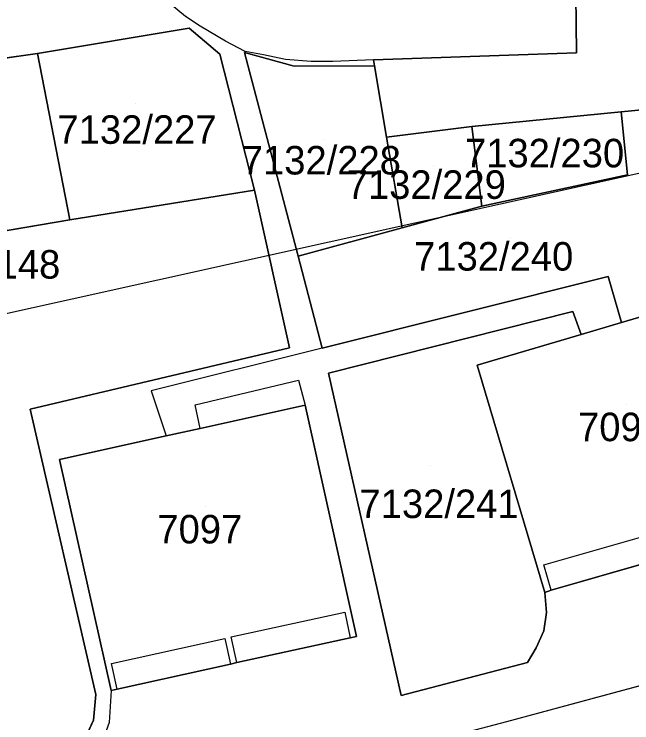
# Model space of a CAD drawing. Extents: x -266199 to -261993, y -1239047 to -1235108.
# Drawn here: x -263464.74 to -263421.44, y -1236678.99 to -1236629.3 of the extents above; entities that cross this region are included whole.
import ezdxf

# ---------------------------------------------------------------- set-up
doc = ezdxf.new("R2010")
doc.units = 0
for name, color, linetype in [('body_kn', 7, 'Continuous'), ('kladpar_druhypozemkov', 7, 'Continuous'), ('kladpar_hranice', 7, 'Continuous'), ('kladpar_parcelnecisla', 7, 'Continuous'), ('kladpar_plochy', 7, 'Continuous'), ('linie', 7, 'Continuous'), ('zappar_hrandruhpozemk', 7, 'Continuous')]:
    doc.layers.add(name, color=color, linetype=linetype)

msp = doc.modelspace()

# ---------------------------------------------------------------- linework, layer by layer
at = {"layer": 'body_kn'}
for p, q in [((-263452.73, -1236629.46), (-263452.73, -1236629.46)), ((-263451.69, -1236630.15), (-263451.69, -1236630.15)), ((-263452.46, -1236630.28), (-263452.46, -1236630.28)), ((-263449.92, -1236631.19), (-263449.92, -1236631.19)), ((-263463.11, -1236632.06), (-263463.11, -1236632.06)), ((-263450.33, -1236632.11), (-263450.33, -1236632.11)), ((-263448.6, -1236631.98), (-263448.6, -1236631.98)), ((-263448.6, -1236631.98), (-263448.6, -1236631.98)), ((-263448.55, -1236631.91), (-263448.55, -1236631.91)), ((-263447.26, -1236632.15), (-263447.26, -1236632.15)), ((-263425.33, -1236632.02), (-263425.33, -1236632.02)), ((-263445.71, -1236632.48), (-263445.71, -1236632.48)), ((-263443.91, -1236632.61), (-263443.91, -1236632.61)), ((-263442.41, -1236632.61), (-263442.41, -1236632.61)), ((-263439.54, -1236632.51), (-263439.54, -1236632.51)), ((-263439.54, -1236632.51), (-263439.54, -1236632.51)), ((-263445.12, -1236632.95), (-263445.12, -1236632.95)), ((-263439.47, -1236632.93), (-263439.47, -1236632.93)), ((-263422.19, -1236636.15), (-263422.19, -1236636.15)), ((-263432.66, -1236637.17), (-263432.66, -1236637.17)), ((-263438.63, -1236637.93), (-263438.63, -1236637.93)), ((-263421.74, -1236640.56), (-263421.74, -1236640.56)), ((-263447.9, -1236641.65), (-263447.9, -1236641.65)), ((-263431.96, -1236642.77), (-263431.96, -1236642.77)), ((-263431.96, -1236642.77), (-263431.96, -1236642.77)), ((-263460.84, -1236643.71), (-263460.84, -1236643.71)), ((-263460.84, -1236643.71), (-263460.84, -1236643.71)), ((-263437.55, -1236644.29), (-263437.55, -1236644.29)), ((-263437.55, -1236644.29), (-263437.55, -1236644.29)), ((-263444.84, -1236646.27), (-263444.84, -1236646.27)), ((-263423.11, -1236647.7), (-263423.11, -1236647.7)), ((-263425.57, -1236650.14), (-263425.57, -1236650.14)), ((-263422.17, -1236650.92), (-263422.17, -1236650.92)), ((-263425, -1236651.75), (-263425, -1236651.75)), ((-263425, -1236651.75), (-263425, -1236651.75)), ((-263445.44, -1236652.7), (-263445.44, -1236652.7)), ((-263443.15, -1236652.71), (-263443.15, -1236652.71)), ((-263443.15, -1236652.71), (-263443.15, -1236652.71)), ((-263432.28, -1236653.9), (-263432.28, -1236653.9)), ((-263442.71, -1236654.48), (-263442.71, -1236654.48)), ((-263444.81, -1236654.96), (-263444.81, -1236654.96)), ((-263455.13, -1236655.71), (-263455.13, -1236655.71)), ((-263463.61, -1236657), (-263463.61, -1236657)), ((-263452.04, -1236656.7), (-263452.04, -1236656.7)), ((-263444.35, -1236656.72), (-263444.35, -1236656.72)), ((-263451.71, -1236658.35), (-263451.71, -1236658.35)), ((-263451.71, -1236658.35), (-263451.71, -1236658.35)), ((-263454.09, -1236658.87), (-263454.09, -1236658.87)), ((-263461.55, -1236660.52), (-263461.55, -1236660.52)), ((-263461.55, -1236660.52), (-263461.55, -1236660.52)), ((-263427.6, -1236667.92), (-263427.6, -1236667.92)), ((-263427.54, -1236669.85), (-263427.54, -1236669.85)), ((-263427.54, -1236669.85), (-263427.54, -1236669.85)), ((-263427.09, -1236669.68), (-263427.09, -1236669.68)), ((-263427.09, -1236669.68), (-263427.09, -1236669.68)), ((-263441.56, -1236671.23), (-263441.56, -1236671.23)), ((-263427.42, -1236671.24), (-263427.42, -1236671.24)), ((-263427.61, -1236672.54), (-263427.61, -1236672.54)), ((-263449.96, -1236673.07), (-263449.96, -1236673.07)), ((-263449.52, -1236672.95), (-263449.52, -1236672.95)), ((-263441.18, -1236673.03), (-263441.18, -1236673.03)), ((-263440.73, -1236672.93), (-263440.73, -1236672.93)), ((-263428.14, -1236673.74), (-263428.14, -1236673.74)), ((-263457.91, -1236674.82), (-263457.91, -1236674.82)), ((-263449.57, -1236674.87), (-263449.57, -1236674.87)), ((-263449.13, -1236674.76), (-263449.13, -1236674.76)), ((-263449.13, -1236674.76), (-263449.13, -1236674.76)), ((-263428.76, -1236674.76), (-263428.76, -1236674.76)), ((-263457.93, -1236676.73), (-263457.93, -1236676.73)), ((-263457.51, -1236676.63), (-263457.51, -1236676.63)), ((-263457.51, -1236676.63), (-263457.51, -1236676.63)), ((-263459.01, -1236676.99), (-263459.01, -1236676.99)), ((-263437.61, -1236677.06), (-263437.61, -1236677.06)), ((-263459.17, -1236678.81), (-263459.17, -1236678.81)), ((-263458.08, -1236678.97), (-263458.08, -1236678.97)), ((-263430.23, -1236678.91), (-263430.23, -1236678.91))]:
    msp.add_line(p, q, dxfattribs=at)
at = {"layer": 'kladpar_druhypozemkov'}
for p, q in [((-263456.26, -1236635.55), (-263456.26, -1236635.55)), ((-263443.07, -1236638.12), (-263443.07, -1236638.12)), ((-263426.71, -1236638.48), (-263426.71, -1236638.48)), ((-263435.37, -1236639.89), (-263435.37, -1236639.89)), ((-263429.93, -1236644.95), (-263429.93, -1236644.95)), ((-263421.83, -1236656.64), (-263421.83, -1236656.64)), ((-263435.53, -1236660.96), (-263435.53, -1236660.96)), ((-263451.36, -1236663.81), (-263451.36, -1236663.81))]:
    msp.add_line(p, q, dxfattribs=at)
at = {"layer": 'kladpar_hranice'}
for p, q in [((-263440.73, -1236672.93), (-263444.35, -1236656.72)), ((-263457.93, -1236676.73), (-263461.55, -1236660.52))]:
    msp.add_line(p, q, dxfattribs=at)
for points in [[(-263455.4, -1236601.49), (-263454.08, -1236601.36), (-263451.4, -1236601.29), (-263427.99, -1236597.29), (-263423.84, -1236606.83), (-263423.52, -1236608.67), (-263419.59, -1236632.51), (-263419.35, -1236634.2), (-263418.83, -1236635.82), (-263422.19, -1236636.15), (-263432.66, -1236637.17), (-263438.63, -1236637.93), (-263439.47, -1236632.93), (-263439.54, -1236632.51), (-263425.33, -1236632.02), (-263425.39, -1236625.9), (-263424.94, -1236609.21), (-263432.64, -1236609.08), (-263432.59, -1236605.81), (-263432.56, -1236604.16), (-263454.98, -1236605.76), (-263455.4, -1236601.49)], [(-263425.39, -1236625.9), (-263425.33, -1236632.02), (-263439.54, -1236632.51), (-263439.47, -1236632.93), (-263445.12, -1236632.95), (-263448.6, -1236631.98), (-263444.84, -1236646.27), (-263443.15, -1236652.71), (-263423.11, -1236647.7), (-263422.17, -1236650.92), (-263425, -1236651.75), (-263425.57, -1236650.14), (-263442.71, -1236654.48), (-263437.61, -1236677.06), (-263428.76, -1236674.76), (-263428.14, -1236673.74), (-263427.61, -1236672.54), (-263427.42, -1236671.24), (-263427.54, -1236669.85)], [(-263505.23, -1236638.24), (-263502.47, -1236650.62), (-263493.76, -1236689.75), (-263461.56, -1236681.97), (-263460.11, -1236680.81), (-263459.17, -1236678.81), (-263459.01, -1236676.99), (-263463.61, -1236657), (-263445.44, -1236652.7), (-263447.9, -1236641.65), (-263450.33, -1236632.11), (-263452.46, -1236630.28), (-263463.11, -1236632.06), (-263479.06, -1236634.34), (-263492.17, -1236636.29), (-263505.23, -1236638.24)], [(-263460.84, -1236643.71), (-263463.11, -1236632.06), (-263452.46, -1236630.28), (-263450.33, -1236632.11), (-263447.9, -1236641.65), (-263460.84, -1236643.71)], [(-263479.06, -1236634.34), (-263463.11, -1236632.06), (-263460.84, -1236643.71), (-263476.66, -1236646.41), (-263479.06, -1236634.34)], [(-263448.6, -1236631.98), (-263445.12, -1236632.95), (-263439.47, -1236632.93), (-263438.63, -1236637.93), (-263437.55, -1236644.29), (-263444.84, -1236646.27), (-263448.6, -1236631.98)], [(-263418.83, -1236635.82), (-263418.36, -1236637.29), (-263420.52, -1236637.92), (-263419.52, -1236642.31), (-263416.62, -1236641.55), (-263413.87, -1236649.33), (-263408.64, -1236664.12), (-263410.6, -1236664.89), (-263415.31, -1236648.9), (-263422.17, -1236650.92), (-263423.11, -1236647.7), (-263443.15, -1236652.71), (-263444.84, -1236646.27), (-263437.55, -1236644.29), (-263431.96, -1236642.77), (-263421.74, -1236640.56), (-263422.19, -1236636.15), (-263418.83, -1236635.82)], [(-263431.96, -1236642.77), (-263432.66, -1236637.17), (-263422.19, -1236636.15), (-263421.74, -1236640.56), (-263431.96, -1236642.77)], [(-263437.55, -1236644.29), (-263438.63, -1236637.93), (-263432.66, -1236637.17), (-263431.96, -1236642.77), (-263437.55, -1236644.29)], [(-263493.76, -1236689.75), (-263502.47, -1236650.62), (-263489.73, -1236648.54), (-263476.66, -1236646.41), (-263460.84, -1236643.71), (-263447.9, -1236641.65), (-263445.44, -1236652.7), (-263463.61, -1236657), (-263459.01, -1236676.99), (-263459.17, -1236678.81), (-263460.11, -1236680.81), (-263461.56, -1236681.97), (-263493.76, -1236689.75)], [(-263427.54, -1236669.85), (-263432.28, -1236653.9), (-263425, -1236651.75), (-263422.17, -1236650.92), (-263415.31, -1236648.9)], [(-263425, -1236651.75), (-263432.28, -1236653.9), (-263427.54, -1236669.85), (-263427.42, -1236671.24), (-263427.61, -1236672.54), (-263428.14, -1236673.74), (-263428.76, -1236674.76), (-263437.61, -1236677.06), (-263442.71, -1236654.48), (-263425.57, -1236650.14), (-263425, -1236651.75)], [(-263461.55, -1236660.52), (-263454.09, -1236658.87), (-263451.71, -1236658.35), (-263444.35, -1236656.72), (-263440.73, -1236672.93)], [(-263444.35, -1236656.72), (-263451.71, -1236658.35), (-263454.09, -1236658.87), (-263461.55, -1236660.52), (-263457.93, -1236676.73)], [(-263410.6, -1236664.89), (-263411.03, -1236665.01), (-263418.85, -1236667.3), (-263419.29, -1236667.44), (-263427.09, -1236669.68), (-263427.54, -1236669.85)], [(-263427.54, -1236669.85), (-263427.09, -1236669.68), (-263419.29, -1236667.44), (-263418.85, -1236667.3), (-263411.03, -1236665.01), (-263410.6, -1236664.89)], [(-263440.73, -1236672.93), (-263441.18, -1236673.03), (-263449.13, -1236674.76), (-263449.57, -1236674.87), (-263457.51, -1236676.63), (-263457.93, -1236676.73)], [(-263457.93, -1236676.73), (-263457.51, -1236676.63), (-263449.57, -1236674.87), (-263449.13, -1236674.76), (-263441.18, -1236673.03), (-263440.73, -1236672.93)]]:
    msp.add_lwpolyline(points, dxfattribs=at)
at = {"layer": 'kladpar_plochy'}
for p, q in [((-263425.39, -1236625.9), (-263425.33, -1236632.02)), ((-263452.46, -1236630.28), (-263463.11, -1236632.06)), ((-263450.33, -1236632.11), (-263452.46, -1236630.28)), ((-263463.11, -1236632.06), (-263479.06, -1236634.34)), ((-263447.9, -1236641.65), (-263450.33, -1236632.11)), ((-263445.12, -1236632.95), (-263448.6, -1236631.98)), ((-263448.6, -1236631.98), (-263444.84, -1236646.27)), ((-263425.33, -1236632.02), (-263439.54, -1236632.51)), ((-263439.54, -1236632.51), (-263439.47, -1236632.93)), ((-263439.47, -1236632.93), (-263445.12, -1236632.95)), ((-263460.84, -1236643.71), (-263447.9, -1236641.65)), ((-263447.9, -1236641.65), (-263445.44, -1236652.7)), ((-263445.44, -1236652.7), (-263447.9, -1236641.65)), ((-263476.66, -1236646.41), (-263460.84, -1236643.71)), ((-263444.84, -1236646.27), (-263443.15, -1236652.71)), ((-263443.15, -1236652.71), (-263423.11, -1236647.7)), ((-263423.11, -1236647.7), (-263422.17, -1236650.92)), ((-263425.57, -1236650.14), (-263442.71, -1236654.48)), ((-263425, -1236651.75), (-263425.57, -1236650.14)), ((-263422.17, -1236650.92), (-263425, -1236651.75)), ((-263445.44, -1236652.7), (-263463.61, -1236657)), ((-263463.61, -1236657), (-263445.44, -1236652.7)), ((-263442.71, -1236654.48), (-263437.61, -1236677.06)), ((-263463.61, -1236657), (-263459.01, -1236676.99)), ((-263459.01, -1236676.99), (-263463.61, -1236657)), ((-263444.35, -1236656.72), (-263451.71, -1236658.35)), ((-263440.73, -1236672.93), (-263444.35, -1236656.72)), ((-263451.71, -1236658.35), (-263454.09, -1236658.87)), ((-263454.09, -1236658.87), (-263461.55, -1236660.52)), ((-263461.55, -1236660.52), (-263457.93, -1236676.73)), ((-263427.09, -1236669.68), (-263419.29, -1236667.44)), ((-263427.54, -1236669.85), (-263427.09, -1236669.68)), ((-263427.42, -1236671.24), (-263427.54, -1236669.85)), ((-263427.61, -1236672.54), (-263427.42, -1236671.24)), ((-263428.14, -1236673.74), (-263427.61, -1236672.54)), ((-263449.13, -1236674.76), (-263441.18, -1236673.03)), ((-263441.18, -1236673.03), (-263440.73, -1236672.93)), ((-263428.76, -1236674.76), (-263428.14, -1236673.74)), ((-263457.51, -1236676.63), (-263449.57, -1236674.87)), ((-263449.57, -1236674.87), (-263449.13, -1236674.76)), ((-263437.61, -1236677.06), (-263428.76, -1236674.76)), ((-263457.93, -1236676.73), (-263457.51, -1236676.63)), ((-263459.01, -1236676.99), (-263459.17, -1236678.81)), ((-263459.17, -1236678.81), (-263459.01, -1236676.99)), ((-263459.17, -1236678.81), (-263460.11, -1236680.81)), ((-263460.11, -1236680.81), (-263459.17, -1236678.81))]:
    msp.add_line(p, q, dxfattribs=at)
for points in [[(-263455.4, -1236601.49), (-263454.08, -1236601.36), (-263451.4, -1236601.29), (-263427.99, -1236597.29), (-263423.84, -1236606.83), (-263423.52, -1236608.67), (-263419.59, -1236632.51), (-263419.35, -1236634.2), (-263418.83, -1236635.82), (-263422.19, -1236636.15), (-263432.66, -1236637.17), (-263438.63, -1236637.93), (-263439.47, -1236632.93), (-263439.54, -1236632.51), (-263425.33, -1236632.02), (-263425.39, -1236625.9), (-263424.94, -1236609.21), (-263432.64, -1236609.08), (-263432.59, -1236605.81), (-263432.56, -1236604.16), (-263454.98, -1236605.76)], [(-263460.84, -1236643.71), (-263463.11, -1236632.06), (-263452.46, -1236630.28), (-263450.33, -1236632.11), (-263447.9, -1236641.65)], [(-263479.06, -1236634.34), (-263463.11, -1236632.06), (-263460.84, -1236643.71), (-263476.66, -1236646.41)], [(-263448.6, -1236631.98), (-263445.12, -1236632.95), (-263439.47, -1236632.93), (-263438.63, -1236637.93), (-263437.55, -1236644.29), (-263444.84, -1236646.27)], [(-263418.83, -1236635.82), (-263418.36, -1236637.29), (-263420.52, -1236637.92), (-263419.52, -1236642.31), (-263416.62, -1236641.55), (-263413.87, -1236649.33), (-263408.64, -1236664.12), (-263410.6, -1236664.89), (-263415.31, -1236648.9), (-263422.17, -1236650.92), (-263423.11, -1236647.7), (-263443.15, -1236652.71), (-263444.84, -1236646.27), (-263437.55, -1236644.29), (-263431.96, -1236642.77), (-263421.74, -1236640.56), (-263422.19, -1236636.15)], [(-263431.96, -1236642.77), (-263432.66, -1236637.17), (-263422.19, -1236636.15), (-263421.74, -1236640.56)], [(-263437.55, -1236644.29), (-263438.63, -1236637.93), (-263432.66, -1236637.17), (-263431.96, -1236642.77)], [(-263415.31, -1236648.9), (-263410.6, -1236664.89), (-263411.03, -1236665.01), (-263418.85, -1236667.3), (-263419.29, -1236667.44), (-263427.09, -1236669.68), (-263427.54, -1236669.85), (-263432.28, -1236653.9), (-263425, -1236651.75), (-263422.17, -1236650.92)], [(-263425, -1236651.75), (-263432.28, -1236653.9), (-263427.54, -1236669.85), (-263427.42, -1236671.24), (-263427.61, -1236672.54), (-263428.14, -1236673.74), (-263428.76, -1236674.76), (-263437.61, -1236677.06), (-263442.71, -1236654.48), (-263425.57, -1236650.14)], [(-263461.55, -1236660.52), (-263454.09, -1236658.87), (-263451.71, -1236658.35), (-263444.35, -1236656.72), (-263440.73, -1236672.93), (-263441.18, -1236673.03), (-263449.13, -1236674.76), (-263449.57, -1236674.87), (-263457.51, -1236676.63), (-263457.93, -1236676.73)]]:
    msp.add_lwpolyline(points, close=True, dxfattribs=at)
at = {"layer": 'linie'}
msp.add_lwpolyline([(-263718.15, -1236705.82), (-263532.54, -1236665.19), (-263418.65, -1236639.94)], dxfattribs=at)
at = {"layer": 'zappar_hrandruhpozemk'}
for p, q in [((-263442.41, -1236632.61), (-263443.91, -1236632.61)), ((-263439.54, -1236632.51), (-263442.41, -1236632.61)), ((-263443.15, -1236652.71), (-263455.13, -1236655.71)), ((-263452.04, -1236656.7), (-263444.81, -1236654.96)), ((-263444.81, -1236654.96), (-263444.35, -1236656.72)), ((-263455.13, -1236655.71), (-263454.09, -1236658.87)), ((-263451.71, -1236658.35), (-263452.04, -1236656.7)), ((-263427.6, -1236667.92), (-263419.77, -1236665.67)), ((-263427.09, -1236669.68), (-263427.6, -1236667.92)), ((-263449.52, -1236672.95), (-263441.56, -1236671.23)), ((-263441.56, -1236671.23), (-263441.18, -1236673.03)), ((-263457.91, -1236674.82), (-263449.96, -1236673.07)), ((-263449.96, -1236673.07), (-263449.57, -1236674.87)), ((-263449.13, -1236674.76), (-263449.52, -1236672.95)), ((-263408.49, -1236673.05), (-263430.23, -1236678.91)), ((-263457.51, -1236676.63), (-263457.91, -1236674.82)), ((-263430.23, -1236678.91), (-263461.53, -1236687.12)), ((-263430.23, -1236678.91), (-263461.53, -1236687.12))]:
    msp.add_line(p, q, dxfattribs=at)
for points in [[(-263443.91, -1236632.61), (-263445.71, -1236632.48), (-263447.26, -1236632.15), (-263448.55, -1236631.91), (-263449.92, -1236631.19), (-263451.69, -1236630.15), (-263452.73, -1236629.46), (-263453.8, -1236628.57), (-263454.6, -1236627.62), (-263455.45, -1236626.52), (-263455.94, -1236625.4), (-263456.1, -1236623.87)], [(-263410.6, -1236664.89), (-263408.72, -1236672.16), (-263408.49, -1236673.05), (-263430.23, -1236678.91)], [(-263457.93, -1236676.73), (-263458.08, -1236678.97), (-263458.74, -1236680.78), (-263459.95, -1236682.33), (-263462.2, -1236683.59)]]:
    msp.add_lwpolyline(points, dxfattribs=at)

# ---------------------------------------------------------------- texts
at = {"layer": 'kladpar_parcelnecisla'}
for s, p in [('7132/227', (-263461.7, -1236638.39)), ('7132/230', (-263433.135, -1236640.04)), ('7132/228', (-263448.781, -1236640.54)), ('7132/229', (-263441.427, -1236642.25)), ('7132/240', (-263436.702, -1236647.28)), ('7132/148', (-263472.658, -1236647.84)), ('7096', (-263425.214, -1236659.24)), ('7132/241', (-263440.531, -1236664.63)), ('7097', (-263454.697, -1236666.41))]:
    msp.add_text(s, height=2, dxfattribs=at).set_placement(p)

doc.saveas('drawing.dxf')
